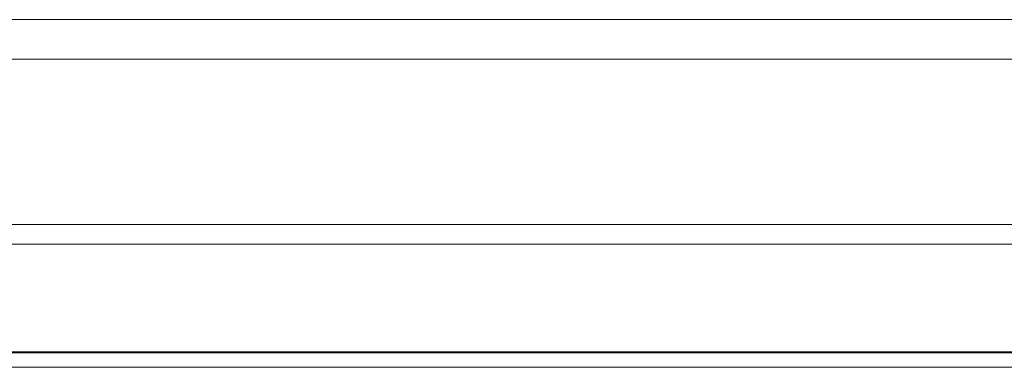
# Model space of a CAD drawing. Header units: millimetres. Extents: x 0 to 1118, y 0 to 864.
# Tile 298 of 372: x 765.86 to 783.06, y 726.68 to 732.76. Entities that reach past the tile are written whole.
import ezdxf

# ---------------------------------------------------------------- set-up
doc = ezdxf.new("R2010")
doc.units = ezdxf.units.MM

msp = doc.modelspace()

# ---------------------------------------------------------------- linework, layer by layer
at = {"color": 7, "linetype": 'Continuous', "lineweight": 15}
for p, q in [((746.439, 732.758), (819.689, 732.758)), ((746.439, 732.065), (819.689, 732.065)), ((746.439, 729.18), (819.689, 729.18)), ((746.439, 728.834), (819.689, 728.834)), ((819.689, 726.952), (746.439, 726.952)), ((746.939, 726.933), (819.189, 726.933)), ((819.439, 726.683), (746.689, 726.683))]:
    msp.add_line(p, q, dxfattribs=at)

doc.saveas('drawing.dxf')
